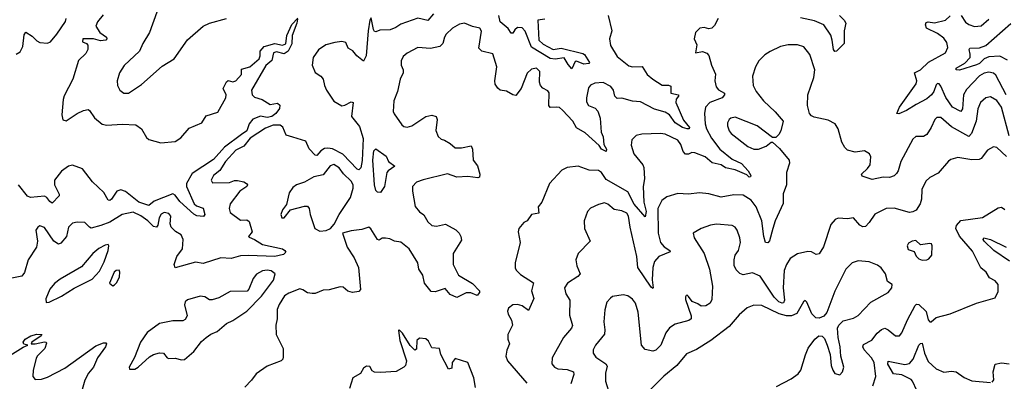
# Model space of a CAD drawing. Extents: x 1771496 to 1971148, y 471553 to 643630.
# Tile 564 of 656: x 1876225 to 1882554, y 597873 to 600197. Entities that reach past the tile are written whole.
import ezdxf

# ---------------------------------------------------------------- set-up
doc = ezdxf.new("R2010")
doc.units = 0

msp = doc.modelspace()

# ---------------------------------------------------------------- linework, layer by layer
at = {"layer": '0CON10XD'}
for points in [[(1878885, 600234.5), (1878847.9, 600192.1), (1878785, 600208.2), (1878675, 600168.1), (1878643.7, 600146.3), (1878607.6, 600132.4), (1878540.8, 600129.2), (1878515, 600120), (1878505, 600121.2), (1878498.5, 600135), (1878485, 600210), (1878475, 600193.3), (1878464.6, 600125), (1878452.1, 599965), (1878435, 599930), (1878393.3, 599965), (1878366.7, 599996.7), (1878336, 600015), (1878320.9, 600050.9), (1878295, 600057.3), (1878250.6, 600050.6), (1878192.9, 600035), (1878145, 600003.8), (1878111.4, 599955), (1878104.3, 599904.3), (1878125, 599858.2), (1878161.4, 599835), (1878176.9, 599815), (1878184.5, 599775), (1878197.9, 599745), (1878245, 599674.4), (1878295, 599642.7), (1878315, 599647.3), (1878355, 599670), (1878368.6, 599665), (1878358.7, 599575), (1878410.4, 599510.4), (1878433.3, 599433.3), (1878427.4, 599292.6), (1878417.6, 599245), (1878405, 599232.7), (1878395, 599236.4), (1878302.1, 599332.1), (1878235, 599366.5), (1878205, 599372.5), (1878185, 599369.3), (1878160.3, 599355), (1878135, 599323.8), (1878125, 599327.5), (1878085, 599367.5), (1878065, 599417.5), (1877981.5, 599441.5), (1877938.6, 599455), (1877916.4, 599506.4), (1877899.3, 599519.3), (1877855, 599519.5), (1877805, 599501.2), (1877705.8, 599435), (1877665, 599384.1), (1877615, 599359.6), (1877549.2, 599285), (1877511.1, 599228.9), (1877471.9, 599195), (1877457.1, 599165), (1877465, 599149.2), (1877575, 599150.6), (1877605, 599163.8), (1877624.7, 599164.7), (1877665.3, 599155.3), (1877682.9, 599145), (1877689.2, 599135), (1877685.8, 599125), (1877640, 599095), (1877578.6, 599015), (1877571.9, 598985), (1877578.7, 598958.7), (1877645, 598909.2), (1877685, 598911.1), (1877700.9, 598900.9), (1877720, 598835), (1877696.2, 598805), (1877700.6, 598800.6), (1877735, 598785.6), (1877785, 598751.8), (1877914.6, 598724.6), (1877930, 598715), (1877935, 598702.5), (1877921.3, 598688.7), (1877864.8, 598675.2), (1877695, 598682), (1877645, 598680), (1877585, 598663.5), (1877517.9, 598667.9), (1877405, 598630), (1877355, 598638), (1877225, 598602.5), (1877217.8, 598625), (1877235.3, 598674.7), (1877271.9, 598725), (1877277.1, 598785), (1877264, 598815), (1877226.6, 598836.6), (1877198, 598865), (1877192, 598885), (1877197.8, 598935), (1877185, 598952.2), (1877155, 598957.5), (1877135, 598946.9), (1877121.7, 598925), (1877112.9, 598877.1), (1877105, 598864), (1877085, 598869.2), (1877049.3, 598905), (1877005, 598937.6), (1876955, 598960.6), (1876885, 598945.4), (1876805, 598896.4), (1876746.2, 598873.8), (1876685, 598858.2), (1876673.3, 598863.3), (1876645, 598894.2), (1876595, 598895.8), (1876565, 598888.8), (1876540, 598865), (1876525.6, 598805), (1876488.8, 598761.2), (1876475, 598755.7), (1876444.4, 598775), (1876385, 598861.9), (1876355, 598872.2), (1876341.4, 598865), (1876330, 598845), (1876340.8, 598775), (1876333.1, 598735), (1876280.5, 598655), (1876256.9, 598573.1), (1876240.2, 598549.8), (1876165, 598533.3)], [(1876203.3, 599976.7), (1876229.3, 599990.7), (1876245.6, 600024.4), (1876255, 600100), (1876265, 600116.7), (1876305, 600092.5), (1876335, 600060.8), (1876355, 600050), (1876403.6, 600046.4), (1876424.1, 600055.9), (1876465, 600104), (1876519.6, 600185), (1876524.6, 600205)], [(1878010, 600200), (1878006.9, 600175), (1877976.7, 600095), (1877975, 600041.2), (1877950, 599995), (1877925, 599978.9), (1877875, 599991.8), (1877857.1, 599985), (1877845.2, 599935), (1877806.4, 599903.6), (1877715.6, 599745), (1877719.4, 599715), (1877735, 599698.6), (1877784.3, 599684.3), (1877835, 599653.3), (1877881.7, 599661.7), (1877897, 599647), (1877896, 599626), (1877871.9, 599595), (1877845, 599574.4), (1877815, 599568.5), (1877773, 599577), (1877722.9, 599557.1), (1877701.2, 599528.8), (1877685, 599483.3), (1877650.1, 599459.9), (1877542.1, 599377.9), (1877470.5, 599299.5), (1877335, 599207.9), (1877297.9, 599145), (1877298.2, 599125), (1877345.9, 599015), (1877361.4, 599001.4), (1877405.3, 598985.3), (1877415.5, 598944.5), (1877407.7, 598932.3), (1877365, 598937.5), (1877345, 598947.1), (1877255, 599028.9), (1877225, 599070.3), (1877209, 599079), (1877089.2, 599030.8), (1877055, 599002.9), (1876991.8, 599025), (1876905, 599093.3), (1876875, 599102.9), (1876849.1, 599095), (1876815, 599044.4), (1876805, 599035.6), (1876795, 599038.1), (1876766.3, 599086.3), (1876694.4, 599155), (1876629.7, 599239.7), (1876565, 599262.6), (1876540, 599255), (1876495, 599222.9), (1876448.4, 599165), (1876448.8, 599135), (1876480, 599075), (1876480, 599065), (1876435, 599017.3), (1876418.3, 599028.3), (1876400.9, 599055), (1876385, 599064), (1876295, 599055.5), (1876275, 599062.9), (1876218.2, 599135)], [(1876762, 600228), (1876725, 600184.4), (1876715.4, 600155), (1876740, 600115), (1876782.5, 600085), (1876786, 600074), (1876780, 600065), (1876745, 600061.5), (1876700, 600075), (1876631.2, 600075), (1876630, 600055), (1876654.2, 600044.2), (1876662.7, 600032.7), (1876664.4, 600005), (1876650.8, 599979.2), (1876603.1, 599935), (1876566.4, 599815), (1876511.1, 599708.9), (1876504.1, 599685), (1876496, 599585), (1876502.9, 599552.9), (1876525, 599547.5), (1876595.8, 599594.2), (1876635, 599612.9), (1876665, 599619.2), (1876674.3, 599614.3), (1876705.6, 599565.6), (1876755.7, 599525.7), (1876785, 599518.6), (1876885, 599526.9), (1876972.7, 599522.7), (1877008.8, 599495), (1877039.5, 599439.5), (1877055, 599428), (1877133, 599407), (1877225.5, 599414.5), (1877262.1, 599437.9), (1877315, 599500), (1877396.4, 599533.6), (1877425, 599578.8), (1877498, 599602), (1877550.8, 599695), (1877553.1, 599715), (1877532.5, 599755), (1877555, 599798.8), (1877566.1, 599806.1), (1877595, 599798.8), (1877615, 599803.8), (1877650, 599845), (1877651.3, 599878.7), (1877705, 599894.4), (1877764.3, 599945), (1877771.5, 599965), (1877770, 599995), (1877796.7, 600025), (1877865, 600044.2), (1877915, 600034.3), (1877935, 600041.2), (1877943.5, 600096.5), (1877975, 600166.2), (1878013.8, 600206.2)], [(1877105.9, 600245.9), (1877059.5, 600115), (1877017.5, 600045), (1876996.2, 599995), (1876897.4, 599902.6), (1876866.5, 599855), (1876852.7, 599805), (1876854.6, 599775), (1876868.9, 599745), (1876895, 599725.5), (1876925, 599724.6), (1877008.7, 599781.3), (1877140.8, 599899.2)], [(1877140.8, 599899.2), (1877218.1, 599945), (1877305, 600067.1), (1877404.6, 600155.4), (1877444.5, 600175.5), (1877554.1, 600205.9)], [(1880006.7, 600225), (1880030.8, 600125), (1880015.9, 600074.1), (1880022.4, 600032.4), (1880065, 599960), (1880141.2, 599901.2), (1880165, 599894.6), (1880226.5, 599896.5), (1880258, 599845), (1880294, 599815), (1880355, 599775.5), (1880396.3, 599776.3), (1880410.6, 599770.6), (1880410.6, 599725), (1880460, 599715), (1880459.2, 599705), (1880444.2, 599685.8), (1880442.9, 599665), (1880492, 599552), (1880530, 599505), (1880527.5, 599495), (1880515, 599495.8), (1880485, 599505.4), (1880439.2, 599535), (1880401.1, 599585), (1880375, 599602.7), (1880305, 599623.3), (1880215, 599668.7), (1880164.1, 599674.1), (1880095, 599693.1), (1880065, 599691.8), (1880049.7, 599705), (1880042.7, 599745), (1880025, 599768.5), (1879975, 599794.7), (1879921.3, 599788.7), (1879895, 599776.7), (1879881.6, 599758.4), (1879868.4, 599695), (1879868.8, 599668.8), (1879880.4, 599645), (1879925, 599628.3), (1879940.4, 599610.4), (1879955.3, 599565), (1879963.8, 599475), (1879975.3, 599444.7), (1879980, 599395), (1879996.2, 599365), (1879995, 599350), (1879965.7, 599365), (1879949.8, 599389.8), (1879860.9, 599470.9), (1879805, 599502.9), (1879781.3, 599545), (1879715, 599615.8), (1879695, 599632), (1879675, 599635.8), (1879635, 599633.8), (1879626, 599645), (1879628.3, 599728.3), (1879620.3, 599740.3), (1879588.1, 599758.1), (1879572, 599775), (1879565.8, 599795), (1879568, 599865), (1879546.4, 599886.4), (1879515, 599879.2), (1879487, 599853), (1879448, 599755), (1879415, 599711.2), (1879395, 599713.8), (1879355, 599737.5), (1879314.4, 599744.4), (1879297.9, 599757.9), (1879282.3, 599782.3), (1879278.5, 599805), (1879292.9, 599895), (1879267.5, 599977.5), (1879195, 599995.5), (1879176.4, 600015), (1879194.3, 600124.3), (1879183.1, 600143.1), (1879135, 600153.6), (1879085, 600174), (1879051.9, 600168.1), (1879006.4, 600143.6), (1878967.5, 600105), (1878955.3, 600084.7), (1878944.6, 600045), (1878925.3, 600024.7), (1878865, 600011.6), (1878785, 600019.6), (1878715, 599982.2), (1878690.2, 599959.8), (1878677.8, 599932.2), (1878676.7, 599905), (1878689.4, 599875), (1878690.6, 599855), (1878671.4, 599815), (1878654.3, 599735), (1878630, 599675), (1878626.7, 599606.7), (1878632.4, 599592.4), (1878681.6, 599521.6), (1878695, 599510.6), (1878715, 599506.5), (1878745, 599514.4), (1878835, 599574.5), (1878875, 599583.3), (1878901.2, 599575), (1878908.6, 599555), (1878900.6, 599485), (1878915.7, 599445.7), (1878935, 599428.8), (1878955, 599424), (1878992.4, 599402.4), (1879025, 599374.4), (1879065, 599374.4), (1879126.4, 599386.4), (1879136, 599366), (1879139.2, 599295), (1879167.9, 599257.9), (1879183.3, 599205), (1879180, 599185), (1879169.5, 599180.5), (1879105, 599189.1), (1879035.4, 599185.4), (1878975, 599205.7), (1878818.5, 599168.5), (1878775, 599152.5), (1878749.5, 599125), (1878749.2, 599095), (1878767.8, 598997.8), (1878795, 598962.2), (1878823.8, 598943.8), (1878848.1, 598898.1), (1878875, 598875.6), (1878905, 598871.1), (1878962.7, 598882.7), (1879027.6, 598847.6), (1879049.2, 598825), (1879060.8, 598805), (1879065, 598780), (1879010.8, 598695), (1879012, 598625), (1879045.4, 598555.4), (1879135, 598500.9), (1879181.2, 598455), (1879180.8, 598445), (1879165, 598425.8), (1879125, 598442.9), (1879095, 598442.7), (1879035, 598411.2), (1878991.9, 598431.9), (1878959.4, 598469.4), (1878895, 598448), (1878871, 598451), (1878828.1, 598505), (1878816.3, 598556.3), (1878791.1, 598595), (1878783.8, 598635), (1878729.1, 598725), (1878675, 598768.5), (1878635, 598773.1), (1878605, 598788.1), (1878575.9, 598794.1), (1878555, 598794), (1878535, 598781.2), (1878525, 598783.8), (1878483, 598853), (1878470, 598865), (1878425, 598848.9), (1878355, 598841.2), (1878300, 598825), (1878331.2, 598735), (1878375, 598666.7), (1878402, 598605), (1878416.9, 598463.1), (1878405, 598451.2), (1878365, 598443.5), (1878335, 598452.9), (1878305, 598477.5), (1878285, 598480), (1878215, 598460.6), (1878175, 598458.1), (1878125, 598438.1), (1878105, 598436.9), (1878075, 598442.9), (1878045, 598462), (1878025, 598466.7), (1877955, 598439.5), (1877927.6, 598422.4), (1877892.6, 598367.4), (1877880.8, 598335), (1877881.2, 598275), (1877871.2, 598235), (1877874.2, 598175), (1877919.2, 598085), (1877919.4, 598030.6), (1877915.8, 598015), (1877905, 598004.2), (1877815, 597971.4), (1877745, 597922), (1877715, 597880), (1877672, 597835)], [(1879600.2, 600199.8), (1879556.4, 600193.6), (1879561.9, 600065), (1879589.4, 600039.4), (1879655, 600005.8), (1879705, 600014.7), (1879845, 599980), (1879855, 599974.4), (1879888.5, 599921.5), (1879882.5, 599915), (1879852, 599912), (1879805, 599930.6), (1879795, 599928.6), (1879775, 599882.5), (1879749.8, 599909.8), (1879725, 599952.2), (1879666.1, 599943.9), (1879635, 599948.9), (1879515, 600020.2), (1879475, 600124.4), (1879455.2, 600145.2), (1879425, 600146.9), (1879408.3, 600131.7), (1879395, 600110), (1879385, 600110.8), (1879365, 600140), (1879312.9, 600182.9), (1879304.6, 600224.6)], [(1880714.1, 600205.9), (1880690.3, 600159.7), (1880675, 600143.8), (1880655, 600138.8), (1880625, 600146.2), (1880596.4, 600143.6), (1880570, 600115), (1880560, 600075), (1880577.5, 600035), (1880570, 599985), (1880615, 599993.3), (1880642, 599982), (1880655, 599966.7), (1880672.5, 599905), (1880698.1, 599848.1), (1880693.1, 599805), (1880701.4, 599765), (1880716.9, 599746.9), (1880755.6, 599725), (1880755.5, 599715), (1880740.5, 599695), (1880660.8, 599665), (1880633.3, 599635), (1880626.2, 599595), (1880631.2, 599528.8), (1880640.8, 599495), (1880672.5, 599435), (1880725.2, 599365), (1880805, 599301.2), (1880865, 599272.2), (1880908.5, 599225), (1880925.7, 599195), (1880923, 599187), (1880915, 599186.2), (1880899.4, 599199.4), (1880825, 599233.3), (1880761.4, 599245), (1880734.2, 599265), (1880676.5, 599276.5), (1880631.1, 599315), (1880565, 599341.5), (1880546, 599344), (1880525, 599332.5), (1880505, 599332.7), (1880489.8, 599349.8), (1880475.3, 599395), (1880455, 599423.8), (1880375, 599461.1), (1880343.1, 599466.9), (1880225, 599461.4), (1880187.3, 599452.7), (1880160, 599425), (1880155, 599390), (1880172.2, 599335), (1880231.4, 599265), (1880237.4, 599247.4), (1880241.9, 599175), (1880233.6, 599126.4), (1880237, 599025), (1880252.5, 598965), (1880245, 598930), (1880175, 599012.1), (1880135, 599091.7), (1879995, 599170.3), (1879964.7, 599214.7), (1879945, 599227.3)], [(1881495.3, 600225.3), (1881524.4, 600195), (1881534.4, 600175), (1881524.7, 600125), (1881524, 600045), (1881475, 599994.3), (1881465, 599992), (1881455.5, 600005.5), (1881448.4, 600065), (1881438.1, 600098.1), (1881392.9, 600165), (1881335, 600189.2), (1881245, 600208.5)], [(1882565, 599715.3), (1882500.4, 599840.4), (1882484.1, 599854.1), (1882455, 599859.1), (1882425, 599854.1), (1882395, 599836.9), (1882310.5, 599749.5), (1882291.4, 599715), (1882286.2, 599625), (1882275, 599607.5), (1882222, 599635), (1882177.4, 599697.4), (1882145, 599770.8), (1882135, 599784.3), (1882125, 599786.9), (1882115, 599779.2), (1882101.1, 599735), (1882085.6, 599714.4), (1882055, 599689.6), (1881987.9, 599652.1), (1881925, 599613.4), (1881875, 599592.5), (1881864, 599595), (1881881.1, 599635), (1881987.3, 599785), (1881990.8, 599805), (1881976.4, 599855), (1882014.8, 599875.2), (1882066.3, 599923.7), (1882175, 599984.5), (1882191.7, 600018.3), (1882185, 600050.8), (1882165, 600078.5), (1882125, 600109.6), (1882053.9, 600143.9), (1882046.7, 600165), (1882050.7, 600179.3), (1882065, 600183.1), (1882105, 600177.1), (1882175, 600193.5), (1882205, 600221.5)], [(1882276.7, 600225), (1882305, 600181.1), (1882325, 600166.5), (1882363.3, 600153.3), (1882405, 600157.3), (1882455, 600201.5)], [(1882575, 599937.1), (1882525, 599962.3), (1882455, 599957.9), (1882423.8, 599946.2), (1882395, 599915.7), (1882375, 599906.5), (1882265, 599873.3), (1882244.4, 599874.4), (1882245, 599885.8), (1882301.2, 599918.8), (1882333.6, 599955), (1882335.5, 599975), (1882327.5, 600005), (1882333.3, 600015), (1882395, 600016.2), (1882435, 600032.5), (1882595, 600173.8)], [(1881775.4, 599184.6), (1881705, 599170), (1881641.2, 599191.2), (1881636.9, 599205), (1881675, 599240.5), (1881691.1, 599265), (1881696.1, 599315), (1881687.1, 599335), (1881655, 599354.3), (1881595.8, 599345.8), (1881545, 599358.8), (1881528, 599375), (1881509.7, 599409.7), (1881485.8, 599495.8), (1881467.7, 599527.7), (1881421.7, 599551.7), (1881331.3, 599571.3), (1881315, 599578.8), (1881301.2, 599595), (1881288.9, 599645), (1881291.8, 599715), (1881330.4, 599825), (1881335.4, 599875), (1881304.6, 599974.6), (1881265, 600022.5), (1881225, 600036.5), (1881165, 600036.7), (1881115.6, 600024.4), (1881048, 599992), (1881015, 599971.4), (1880976.7, 599933.3), (1880955.3, 599894.7), (1880934.6, 599835.4), (1880940, 599775), (1880958.5, 599735), (1881005.6, 599675), (1881080.8, 599605), (1881132.5, 599545), (1881117, 599483), (1881105, 599460), (1881085, 599440), (1881065, 599440), (1880964.4, 599514.4), (1880825, 599571.1), (1880796.7, 599565), (1880785.8, 599555), (1880775.6, 599535), (1880774.4, 599515), (1880785, 599483.8), (1880798.6, 599465), (1880905, 599382.2), (1880945, 599364.4), (1880975, 599364.3), (1881022.5, 599385), (1881055, 599410), (1881065, 599410), (1881109.5, 599369.5), (1881170.8, 599295), (1881172.9, 599275), (1881154.5, 599215), (1881153.1, 599136.9), (1881131.9, 599078.1), (1881133, 599017), (1881081.8, 598905), (1881065.5, 598855), (1881045, 598775.8), (1881035, 598763.1), (1881020, 598765), (1881008.7, 598805), (1880994.6, 598905), (1880959.5, 598995), (1880926.7, 599036.7), (1880875, 599068.9), (1880815, 599070.8), (1880733.9, 599056.1), (1880655, 599077.3), (1880595, 599085.4), (1880525, 599076.7), (1880455, 599080.5), (1880385, 599059.5), (1880353.7, 599036.3), (1880326.1, 598985), (1880328.1, 598825), (1880345, 598764.6), (1880368.4, 598738.4), (1880403.1, 598715), (1880406, 598705), (1880333.5, 598676.5), (1880306.3, 598643.7), (1880294.2, 598605), (1880291.6, 598525), (1880297.5, 598475), (1880295, 598470), (1880285, 598478), (1880198.5, 598605), (1880191.2, 598675), (1880148.5, 598865), (1880138.5, 598935), (1880128.6, 598955), (1880095, 598970), (1880047, 598977), (1880005, 599012.5), (1879985, 599019.4), (1879945, 599010), (1879895, 598985.8), (1879875.8, 598964.2), (1879853.3, 598905), (1879856.2, 598855), (1879892.5, 598775), (1879815, 598693.8), (1879799.2, 598655), (1879807.1, 598615), (1879827.1, 598565), (1879813.8, 598546.2), (1879745.4, 598504.6), (1879727.8, 598475), (1879735, 598436.2), (1879761.8, 598395), (1879758.9, 598298.9), (1879778.1, 598231.9), (1879771.4, 598215), (1879721.1, 598155), (1879648, 598025), (1879645.9, 597985.9), (1879663.8, 597965), (1879684.5, 597954.5), (1879745, 597950), (1879785.7, 597935), (1879787.4, 597917.4), (1879767, 597857)], [(1882585, 599451.5), (1882535.2, 599635.2), (1882505, 599678.8), (1882465, 599701.8), (1882435, 599694.5), (1882400.8, 599665), (1882384.7, 599625), (1882374.1, 599545), (1882343, 599467), (1882325, 599447.5), (1882215, 599508.8), (1882145, 599568.1), (1882120.7, 599569.3), (1882107.1, 599555), (1882084, 599504), (1882055, 599459.4), (1882035, 599446.7), (1881985, 599445.7), (1881965, 599428.8), (1881889.6, 599285), (1881871.7, 599225), (1881861.3, 599208.7), (1881845, 599194.2), (1881815, 599182.9), (1881775.4, 599184.6)], [(1882569, 599319), (1882505, 599375.5), (1882485, 599381.1), (1882445, 599359.4), (1882405, 599305.6), (1882391.8, 599298.2), (1882345, 599296.6), (1882255, 599311.9), (1882211.1, 599298.9), (1882195, 599288), (1882129.3, 599210.7), (1882075, 599182.5), (1882050.2, 599159.8), (1882023.1, 599106.9), (1882021.3, 599045), (1882013.2, 599015), (1881986.5, 598973.5), (1881965, 598961.7), (1881945, 598959.3), (1881845, 598986.4), (1881795, 598984.2), (1881721.7, 598948.3), (1881685.8, 598895), (1881661.4, 598868.6), (1881645, 598865.7), (1881626.2, 598876.2), (1881585, 598923.1), (1881545, 598917.5), (1881485, 598921.2), (1881466.4, 598913.6), (1881439.7, 598880.3), (1881391.7, 598738.3), (1881365, 598691.9), (1881345, 598687.8), (1881315, 598704.4), (1881292, 598708), (1881225, 598693.1), (1881177.9, 598662.1), (1881153.1, 598625), (1881139.2, 598585), (1881132.4, 598475), (1881140.5, 598395), (1881135, 598377.3), (1881125.2, 598374.8), (1881105, 598384.1), (1881074.9, 598414.9), (1880985, 598549.1), (1880935, 598570.5), (1880875, 598557.8), (1880855, 598565.6), (1880829.8, 598589.8), (1880817.3, 598617.3), (1880817.1, 598655), (1880823.8, 598685), (1880844.5, 598715), (1880858.5, 598765), (1880854.4, 598795), (1880836.5, 598845), (1880823.3, 598863.3), (1880804.4, 598875.6), (1880705, 598882.7), (1880665, 598877.8), (1880604.6, 598855.4), (1880553.3, 598825), (1880561.2, 598795), (1880625.5, 598695), (1880660, 598595), (1880679.4, 598485), (1880675, 598400), (1880663.8, 598375), (1880635, 598358.6), (1880605, 598356), (1880585, 598371.2), (1880546.7, 598386.7), (1880525, 598417.5), (1880515, 598427.5), (1880510, 598425), (1880503.9, 598416.1), (1880505, 598400), (1880541.4, 598295), (1880541.4, 598275), (1880526.6, 598263.4), (1880439.1, 598240.9), (1880402.9, 598217.1), (1880379.1, 598185), (1880346.9, 598105), (1880315, 598074.4), (1880295, 598066.7), (1880245, 598076.9), (1880221.8, 598105), (1880201.5, 598318.5), (1880183.8, 598375), (1880165, 598400.5), (1880135, 598422.2), (1880105, 598429.4), (1880035, 598417.5), (1880021.7, 598408.3), (1879998.3, 598381.7), (1879986.7, 598333.3), (1879979.2, 598255), (1879987.2, 598205), (1879984.7, 598175.3), (1879925.6, 598105), (1879910.6, 598075), (1879911.4, 598055), (1879928.7, 598028.7), (1879993.8, 597985), (1880000.7, 597970.7), (1879990, 597925), (1879991.1, 597875), (1880017.9, 597785)], [(1878545, 599086.2), (1878525, 599088), (1878515, 599099.2), (1878505, 599136.7), (1878494.6, 599295), (1878502, 599355), (1878515, 599366.9), (1878580.9, 599320.9), (1878596.9, 599285), (1878637.5, 599255), (1878593.6, 599226.4), (1878585.5, 599215), (1878570.8, 599125), (1878545, 599086.2)], [(1878155, 598837.8), (1878195, 598842.2), (1878223.8, 598856.2), (1878247.4, 598882.6), (1878278.5, 598945), (1878351.8, 599055), (1878369.5, 599115), (1878369.2, 599135), (1878355, 599160), (1878307, 599207), (1878278.8, 599245), (1878245, 599266.2), (1878221.1, 599258.9), (1878175, 599201.2), (1878115, 599187.5), (1878055.9, 599154.1), (1878005, 599136.1), (1877981.6, 599118.4), (1877958, 599085), (1877939.7, 599010.3), (1877914, 598975), (1877904, 598945), (1877910, 598925), (1877925, 598924.2), (1877965, 598976.2), (1878055, 599000), (1878075, 598998.6), (1878085.7, 598985), (1878092.2, 598945), (1878121.9, 598855), (1878155, 598837.8)], [(1879945, 599227.3), (1879885, 599231.1), (1879814.1, 599255.9), (1879745, 599246.7), (1879709.3, 599230.7), (1879630, 599145), (1879581.2, 599025), (1879558, 598995), (1879561.2, 598955), (1879515, 598945.6), (1879487.5, 598905), (1879465, 598893.8), (1879434, 598855), (1879430, 598835), (1879442, 598765), (1879410.8, 598635), (1879410.9, 598600.9), (1879418, 598585), (1879445, 598560.8), (1879527.1, 598507.1), (1879515.7, 598455), (1879530.6, 598405), (1879495, 598327.5), (1879455, 598358.6), (1879425, 598366.9), (1879395, 598364), (1879367.3, 598342.7), (1879361.4, 598325), (1879364.2, 598305.8), (1879385.5, 598265.5), (1879391.9, 598235), (1879362, 598175), (1879362.5, 598145), (1879373.5, 598115), (1879355.5, 598074.5), (1879349.1, 598035), (1879360.8, 598005), (1879485, 597860.5)], [(1881708.3, 597845), (1881728.4, 597905), (1881717.1, 597995), (1881700.8, 598025), (1881652.4, 598075), (1881644, 598095), (1881649.3, 598110.7), (1881702.5, 598137.5), (1881737.7, 598182.3), (1881765, 598206.2), (1881785, 598214.6), (1881808.1, 598205), (1881855, 598165.8), (1881880, 598165), (1881896.1, 598183.9), (1881931.8, 598268.2), (1881980.2, 598359.8), (1881990.5, 598369.5), (1882005, 598367.8), (1882051.8, 598321.8), (1882065, 598268.8), (1882075, 598255.8), (1882084.1, 598255.9), (1882115, 598283.3), (1882205, 598306.2), (1882374.3, 598375.7), (1882495, 598408.8), (1882515, 598450), (1882513.8, 598495), (1882495, 598518.8), (1882458.8, 598538.8), (1882438, 598575), (1882403.2, 598603.2), (1882349.2, 598709.2), (1882266.4, 598806.4), (1882242, 598855), (1882245.9, 598875), (1882275, 598906.1), (1882414.5, 598925.5), (1882515, 598988.2), (1882535, 598991.9), (1882557.8, 598977.8)], [(1876395, 598380), (1876415, 598381.9), (1876495, 598421.5), (1876575, 598471.8), (1876691.2, 598528.8), (1876737.8, 598582.2), (1876768.1, 598641.9), (1876794.6, 598715), (1876799.4, 598745), (1876795, 598752), (1876775, 598749.1), (1876733.1, 598726.9), (1876694.6, 598695), (1876621.9, 598608.1), (1876485, 598530), (1876449.1, 598500.9), (1876419.5, 598465), (1876394.3, 598404.3), (1876395, 598380)], [(1882025, 598652.5), (1882055, 598653.8), (1882069.2, 598660.8), (1882088.8, 598685), (1882091.2, 598745), (1882086, 598756), (1882075, 598760), (1882015, 598750), (1881985, 598778), (1881962.5, 598775), (1881938.8, 598761.2), (1881930, 598745), (1881935, 598720), (1881975, 598706.7), (1881986.8, 598676.8), (1882005, 598660), (1882025, 598652.5)], [(1882587.8, 598645), (1882486.6, 598715), (1882424.5, 598775), (1882418.6, 598785), (1882423.3, 598795), (1882465, 598785.6), (1882565, 598735.9)], [(1881090.2, 597839.8), (1881185, 597890), (1881228.9, 597921.1), (1881245.5, 597945), (1881276.8, 598043.2), (1881293, 598087), (1881336.2, 598145), (1881362.5, 598165), (1881383.6, 598163.6), (1881398.3, 598148.3), (1881415.8, 598105.8), (1881434.2, 598045), (1881441.9, 597975), (1881452, 597945), (1881465, 597923.3), (1881495.8, 597914.2), (1881513.8, 597935), (1881522, 597965), (1881502.5, 598035), (1881498.6, 598095), (1881485.8, 598155), (1881482.5, 598215), (1881490, 598235), (1881517.6, 598262.4), (1881585, 598280), (1881614.5, 598295.5), (1881695, 598381.4), (1881806.7, 598445), (1881830.8, 598475), (1881833.8, 598495), (1881803.3, 598515), (1881790.8, 598565), (1881763.1, 598603.1), (1881739.1, 598619.1), (1881685, 598640.6), (1881615, 598647.8), (1881575.5, 598634.5), (1881535, 598593.8), (1881463.6, 598453.6), (1881413.8, 598315), (1881395, 598292), (1881365, 598279.2), (1881341.7, 598281.7), (1881317, 598307), (1881285, 598382.5), (1881275, 598392.5), (1881263.3, 598385), (1881220, 598310), (1881185.9, 598294.1), (1881155, 598295.2), (1881107.8, 598307.8), (1880995, 598360.5), (1880945, 598363.5), (1880900.8, 598345), (1880850.1, 598299.9), (1880785.5, 598225), (1880667.8, 598135), (1880575, 598078.5), (1880510.9, 598049.1), (1880450, 597975), (1880365, 597907.5), (1880225, 597765.8)], [(1876825, 598487.5), (1876835, 598492.5), (1876850.7, 598509.3), (1876866.7, 598545), (1876870, 598575), (1876865, 598586.7), (1876845, 598586), (1876833.3, 598575), (1876803.3, 598505), (1876825, 598487.5)], [(1876931.2, 597951.2), (1876965, 597952), (1876986.8, 597963.2), (1877059.6, 598030.4), (1877085, 598045.6), (1877125, 598057.1), (1877150, 598055), (1877173.8, 598025), (1877185, 598020), (1877225, 598022.9), (1877265, 598011.1), (1877285, 598014.6), (1877345, 598064.6), (1877395, 598128.8), (1877424.4, 598155.6), (1877455, 598176.8), (1877495, 598193.3), (1877555, 598244.4), (1877596, 598264), (1877685, 598324.3), (1877779.1, 598420.9), (1877856.1, 598523.9), (1877866.4, 598565), (1877842.7, 598582.7), (1877815, 598587.2), (1877787, 598583), (1877747.4, 598562.6), (1877725.4, 598535), (1877698.8, 598465), (1877687.2, 598452.8), (1877578.9, 598451.1), (1877505, 598410.5), (1877463.1, 598396.9), (1877445, 598397.5), (1877415, 598415.8), (1877385, 598420.6), (1877305, 598398), (1877290, 598385), (1877284.3, 598365.7), (1877300.8, 598295), (1877289.1, 598270.9), (1877275, 598263.1), (1877208.9, 598261.1), (1877125, 598244.3), (1877043.8, 598186.2), (1877001.5, 598125), (1876963.3, 598026.7), (1876930, 597965), (1876931.2, 597951.2)], [(1876145, 598027.5), (1876247.3, 598092.7), (1876277.5, 598105), (1876252, 598112), (1876247.1, 598125), (1876261.5, 598145), (1876297.5, 598165), (1876336.5, 598176.5), (1876366.7, 598175), (1876363.3, 598165), (1876303.8, 598125), (1876300, 598115), (1876325, 598114.6), (1876385, 598128.1), (1876395, 598126), (1876398.6, 598118.6), (1876387.8, 598085), (1876338.6, 598035), (1876330.6, 598019.4), (1876311.9, 597945), (1876310.8, 597905), (1876324.4, 597884.4), (1876365, 597887.5), (1876405, 597899.4), (1876515, 597958.8), (1876715, 598101.9), (1876765, 598121.4), (1876780, 598120), (1876784, 598114), (1876777.8, 598095), (1876725, 598024.3), (1876699.6, 597965), (1876666.7, 597925), (1876645, 597881.2), (1876604.5, 597745)], [(1879155, 597834.4), (1879144.7, 597895), (1879105, 597994.4), (1879025, 598020), (1879005.6, 597995), (1879002.9, 597957.1), (1878980.9, 597950.9), (1878932.3, 598045), (1878924.3, 598084.3), (1878875, 598088.6), (1878852.3, 598132.3), (1878835.8, 598145.8), (1878795, 598151.2), (1878778, 598135), (1878775, 598080), (1878765, 598074), (1878735, 598104.4), (1878685, 598183.1), (1878665, 598203.8), (1878660, 598200), (1878668.6, 598135), (1878711.6, 598005), (1878704.6, 597975.4), (1878695, 597964), (1878645, 597936.2), (1878545, 597930), (1878505, 597932.5), (1878490.7, 597940.7), (1878475, 597968.8), (1878455, 597971.2), (1878435, 597958.8), (1878415, 597923.3), (1878367.5, 597895), (1878345, 597827.5)], [(1881992.5, 597815), (1881964.8, 597874.8), (1881954.5, 597885), (1881895, 597915.2), (1881842.3, 597922.3), (1881805, 597984.5), (1881806.7, 598003.3), (1881915, 597982), (1881945, 597988), (1881967.4, 598015), (1882005, 598105.6), (1882015, 598117.1), (1882025, 598117.5), (1882042, 598055), (1882065, 598000.5), (1882115, 597954.5), (1882165, 597932.1), (1882215, 597938.7), (1882244.2, 597934.2), (1882295, 597897.5), (1882345, 597875.7), (1882465, 597866.7)], [(1882475, 597867.5), (1882487.5, 597882.5), (1882482, 597935), (1882495, 597982.5), (1882535, 597992), (1882585, 597986)]]:
    msp.add_lwpolyline(points, dxfattribs=at)

doc.saveas('drawing.dxf')
